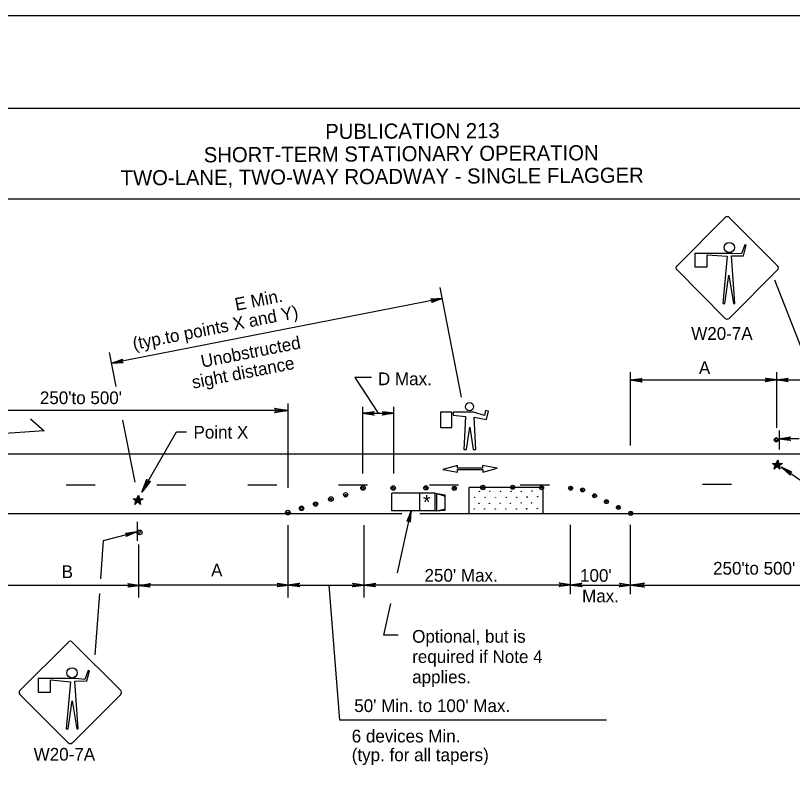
# Model space of a CAD drawing. Extents: x -14145 to -13521, y 30244 to 30661.
# Drawn here: x -13849.08 to -13836.25, y 30518.77 to 30531.31 of the extents above; entities that cross this region are included whole.
import ezdxf

# ---------------------------------------------------------------- set-up
doc = ezdxf.new("R2010")
doc.units = 0
for name, color, linetype in [('1', 7, 'Continuous'), ('10', 7, 'Continuous'), ('2', 7, 'Continuous'), ('3', 7, 'Continuous'), ('4', 7, 'Continuous'), ('61', 7, 'Continuous')]:
    doc.layers.add(name, color=color, linetype=linetype)

msp = doc.modelspace()

# ---------------------------------------------------------------- linework, layer by layer
at = {"layer": '1'}
for p, q in [((-13837.364, 30527.968), (-13838.159, 30527.173)), ((-13836.502, 30527.173), (-13837.297, 30527.968)), ((-13837.042, 30527.518), (-13837.094, 30527.368)), ((-13837.064, 30527.338), (-13837.019, 30527.511)), ((-13837.019, 30527.511), (-13837.042, 30527.518)), ((-13837.244, 30527.376), (-13837.867, 30527.376)), ((-13837.867, 30527.376), (-13837.867, 30527.158)), ((-13837.664, 30527.158), (-13837.664, 30527.353)), ((-13837.664, 30527.353), (-13837.334, 30527.331)), ((-13837.094, 30527.368), (-13837.244, 30527.376)), ((-13837.334, 30527.331), (-13837.402, 30526.551)), ((-13837.207, 30526.551), (-13837.259, 30527.338)), ((-13837.259, 30527.338), (-13837.064, 30527.338)), ((-13838.159, 30527.106), (-13837.364, 30526.303)), ((-13837.867, 30527.158), (-13837.664, 30527.158)), ((-13837.297, 30526.303), (-13836.502, 30527.106)), ((-13837.372, 30526.551), (-13837.304, 30527.016)), ((-13837.304, 30527.016), (-13837.229, 30526.551)), ((-13836.085, 30525.757), (-13836.547, 30526.938)), ((-13841.717, 30525.004), (-13842.071, 30526.813)), ((-13842.036, 30526.634), (-13847.495, 30525.564)), ((-13837.402, 30526.551), (-13837.372, 30526.551)), ((-13837.229, 30526.551), (-13837.207, 30526.551)), ((-13847.42, 30525.181), (-13847.53, 30525.743)), ((-13838.927, 30524.203), (-13838.927, 30525.417)), ((-13836.515, 30524.497), (-13836.515, 30525.417)), ((-13836.515, 30525.283), (-13838.927, 30525.283)), ((-13834.043, 30525.283), (-13836.515, 30525.283)), ((-13844.58, 30523.505), (-13844.58, 30524.897)), ((-13843.348, 30523.743), (-13843.348, 30524.843)), ((-13842.838, 30523.743), (-13842.838, 30524.844)), ((-13844.58, 30524.783), (-13849.866, 30524.783)), ((-13843.348, 30524.736), (-13842.838, 30524.736)), ((-13841.877, 30524.753), (-13842.065, 30524.753)), ((-13842.065, 30524.753), (-13842.065, 30524.503)), ((-13841.877, 30524.503), (-13841.877, 30524.753)), ((-13841.519, 30524.753), (-13841.859, 30524.753)), ((-13841.859, 30524.753), (-13841.859, 30524.708)), ((-13841.859, 30524.708), (-13841.653, 30524.682)), ((-13841.653, 30524.682), (-13841.681, 30524.136)), ((-13841.341, 30524.7), (-13841.519, 30524.753)), ((-13841.484, 30524.136), (-13841.51, 30524.672)), ((-13841.51, 30524.672), (-13841.305, 30524.635)), ((-13841.323, 30524.78), (-13841.341, 30524.7)), ((-13841.275, 30524.769), (-13841.323, 30524.78)), ((-13841.305, 30524.635), (-13841.275, 30524.769)), ((-13847.11, 30523.597), (-13847.311, 30524.621)), ((-13847, 30523.435), (-13846.423, 30524.429)), ((-13846.423, 30524.429), (-13846.258, 30524.429)), ((-13842.065, 30524.503), (-13841.877, 30524.503)), ((-13841.636, 30524.136), (-13841.582, 30524.51)), ((-13841.582, 30524.51), (-13841.529, 30524.136)), ((-13836.473, 30524.455), (-13836.473, 30524.137)), ((-13836.143, 30524.317), (-13836.473, 30524.317)), ((-13855.443, 30524.067), (-13829.163, 30524.067)), ((-13841.681, 30524.136), (-13841.636, 30524.136)), ((-13841.529, 30524.136), (-13841.484, 30524.136)), ((-13841.786, 30523.874), (-13842.027, 30523.808)), ((-13842.027, 30523.808), (-13841.783, 30523.762)), ((-13841.786, 30523.829), (-13841.786, 30523.874)), ((-13841.372, 30523.829), (-13841.786, 30523.829)), ((-13841.783, 30523.807), (-13841.369, 30523.807)), ((-13841.783, 30523.762), (-13841.783, 30523.807)), ((-13841.128, 30523.828), (-13841.372, 30523.874)), ((-13841.372, 30523.874), (-13841.372, 30523.829)), ((-13841.369, 30523.762), (-13841.128, 30523.828)), ((-13841.369, 30523.807), (-13841.369, 30523.762)), ((-13836.54, 30523.874), (-13836.558, 30523.814)), ((-13836.434, 30523.848), (-13835.774, 30523.395)), ((-13847.769, 30523.551), (-13848.249, 30523.551)), ((-13846.269, 30523.551), (-13846.749, 30523.551)), ((-13844.769, 30523.551), (-13845.249, 30523.551)), ((-13843.269, 30523.551), (-13843.749, 30523.551)), ((-13841.769, 30523.551), (-13842.249, 30523.551)), ((-13840.371, 30523.509), (-13841.595, 30523.509)), ((-13841.595, 30523.083), (-13841.595, 30523.509)), ((-13840.269, 30523.551), (-13840.749, 30523.551)), ((-13840.371, 30523.083), (-13840.371, 30523.509)), ((-13837.261, 30523.56), (-13837.741, 30523.56)), ((-13842.868, 30523.125), (-13842.868, 30523.42)), ((-13842.156, 30523.42), (-13842.868, 30523.42)), ((-13842.408, 30523.125), (-13842.408, 30523.42)), ((-13842.156, 30523.125), (-13842.156, 30523.42)), ((-13842.156, 30523.42), (-13841.99, 30523.391)), ((-13842.127, 30523.413), (-13841.99, 30523.37)), ((-13842.127, 30523.125), (-13842.127, 30523.413)), ((-13841.99, 30523.139), (-13841.99, 30523.391)), ((-13847.098, 30523.29), (-13847.115, 30523.23)), ((-13842.156, 30523.125), (-13842.868, 30523.125)), ((-13842.156, 30523.125), (-13841.99, 30523.139)), ((-13842.127, 30523.125), (-13841.99, 30523.161)), ((-13855.443, 30523.083), (-13842.703, 30523.083)), ((-13842.41, 30523.083), (-13829.163, 30523.083)), ((-13847.076, 30522.944), (-13847.076, 30522.632)), ((-13847.076, 30522.944), (-13847.076, 30522.632)), ((-13844.58, 30521.695), (-13844.58, 30522.889)), ((-13843.326, 30521.695), (-13843.326, 30522.889)), ((-13839.918, 30521.749), (-13839.918, 30522.895)), ((-13838.927, 30521.749), (-13838.927, 30522.895)), ((-13847.629, 30522.637), (-13847.082, 30522.777)), ((-13847.676, 30522.003), (-13847.629, 30522.637)), ((-13847.046, 30521.695), (-13847.046, 30522.569)), ((-13847.046, 30521.893), (-13849.47, 30521.893)), ((-13844.58, 30521.899), (-13847.046, 30521.899)), ((-13844.58, 30521.899), (-13843.332, 30521.899)), ((-13839.918, 30521.899), (-13843.326, 30521.899)), ((-13839.918, 30521.899), (-13838.927, 30521.899)), ((-13838.927, 30521.899), (-13834.519, 30521.899)), ((-13847.768, 30520.746), (-13847.693, 30521.761)), ((-13848.208, 30520.955), (-13849.011, 30520.16)), ((-13847.346, 30520.16), (-13848.148, 30520.955)), ((-13847.346, 30520.16), (-13848.148, 30520.955)), ((-13847.886, 30520.49), (-13847.938, 30520.34)), ((-13847.908, 30520.317), (-13847.863, 30520.482)), ((-13847.863, 30520.482), (-13847.886, 30520.49)), ((-13848.088, 30520.355), (-13848.711, 30520.355)), ((-13848.711, 30520.355), (-13848.711, 30520.13)), ((-13848.508, 30520.13), (-13848.508, 30520.332)), ((-13848.508, 30520.332), (-13848.178, 30520.302)), ((-13848.178, 30520.302), (-13848.246, 30519.522)), ((-13848.103, 30520.31), (-13847.908, 30520.317)), ((-13848.051, 30519.522), (-13848.103, 30520.31)), ((-13847.938, 30520.34), (-13848.088, 30520.355)), ((-13849.011, 30520.092), (-13848.208, 30519.29)), ((-13848.711, 30520.13), (-13848.508, 30520.13)), ((-13848.148, 30519.29), (-13847.346, 30520.092)), ((-13848.216, 30519.522), (-13848.148, 30519.987)), ((-13848.148, 30519.987), (-13848.073, 30519.522)), ((-13848.246, 30519.522), (-13848.216, 30519.522)), ((-13848.073, 30519.522), (-13848.051, 30519.522))]:
    msp.add_line(p, q, dxfattribs=at)
for points in [[(-13842.217, 30526.621), (-13842.209, 30526.611), (-13842.036, 30526.634), (-13842.217, 30526.621), (-13842.224, 30526.626), (-13842.036, 30526.634), (-13842.205, 30526.593), (-13842.209, 30526.58), (-13842.036, 30526.634), (-13842.212, 30526.567), (-13842.209, 30526.58)], [(-13847.314, 30525.577), (-13847.322, 30525.587), (-13847.495, 30525.564), (-13847.314, 30525.577), (-13847.307, 30525.572), (-13847.495, 30525.564), (-13847.326, 30525.605), (-13847.322, 30525.618), (-13847.495, 30525.564), (-13847.319, 30525.631), (-13847.322, 30525.618)], [(-13843.208, 30525.329), (-13843.479, 30525.329), (-13843.093, 30524.736)], [(-13838.747, 30525.265), (-13838.753, 30525.277), (-13838.927, 30525.283), (-13838.747, 30525.265), (-13838.741, 30525.253), (-13838.927, 30525.283), (-13838.759, 30525.295), (-13838.753, 30525.307), (-13838.927, 30525.283), (-13838.741, 30525.313), (-13838.753, 30525.307)], [(-13836.689, 30525.313), (-13836.683, 30525.301), (-13836.509, 30525.289), (-13836.689, 30525.313), (-13836.701, 30525.319), (-13836.509, 30525.289), (-13836.683, 30525.283), (-13836.689, 30525.271), (-13836.509, 30525.289), (-13836.701, 30525.259), (-13836.689, 30525.271)], [(-13836.335, 30525.265), (-13836.341, 30525.277), (-13836.509, 30525.289), (-13836.335, 30525.265), (-13836.323, 30525.259), (-13836.509, 30525.289), (-13836.341, 30525.295), (-13836.335, 30525.307), (-13836.509, 30525.289), (-13836.323, 30525.319), (-13836.335, 30525.307)], [(-13843.174, 30524.712), (-13843.18, 30524.724), (-13843.348, 30524.736), (-13843.174, 30524.712), (-13843.162, 30524.706), (-13843.348, 30524.736), (-13843.18, 30524.742), (-13843.174, 30524.754), (-13843.348, 30524.736), (-13843.162, 30524.766), (-13843.174, 30524.754)], [(-13843.018, 30524.76), (-13843.012, 30524.748), (-13842.838, 30524.736), (-13843.018, 30524.76), (-13843.024, 30524.766), (-13842.838, 30524.736), (-13843.012, 30524.73), (-13843.018, 30524.718), (-13842.838, 30524.736), (-13843.024, 30524.706), (-13843.018, 30524.718)], [(-13836.299, 30524.293), (-13836.305, 30524.305), (-13836.473, 30524.317), (-13836.299, 30524.293), (-13836.287, 30524.287), (-13836.473, 30524.317), (-13836.305, 30524.323), (-13836.299, 30524.335), (-13836.473, 30524.317), (-13836.287, 30524.347), (-13836.299, 30524.335)], [(-13836.297, 30523.73), (-13836.302, 30523.743), (-13836.434, 30523.848), (-13836.297, 30523.73), (-13836.294, 30523.717), (-13836.434, 30523.848), (-13836.286, 30523.758), (-13836.278, 30523.769), (-13836.434, 30523.848), (-13836.267, 30523.766), (-13836.278, 30523.769)], [(-13842.775, 30522.099), (-13842.548, 30523.125)], [(-13842.571, 30522.952), (-13842.581, 30522.961), (-13842.548, 30523.125), (-13842.571, 30522.952), (-13842.562, 30522.938), (-13842.548, 30523.125), (-13842.598, 30522.964), (-13842.611, 30522.962), (-13842.548, 30523.125), (-13842.62, 30522.95), (-13842.611, 30522.962)], [(-13847.262, 30522.753), (-13847.25, 30522.741), (-13847.082, 30522.777), (-13847.262, 30522.753), (-13847.268, 30522.759), (-13847.082, 30522.777), (-13847.244, 30522.723), (-13847.25, 30522.711), (-13847.082, 30522.777), (-13847.256, 30522.699), (-13847.25, 30522.711)], [(-13847.226, 30521.917), (-13847.214, 30521.899), (-13847.046, 30521.893), (-13847.226, 30521.917), (-13847.232, 30521.923), (-13847.046, 30521.893), (-13847.214, 30521.881), (-13847.226, 30521.869), (-13847.046, 30521.893), (-13847.232, 30521.863), (-13847.226, 30521.869)], [(-13846.866, 30521.869), (-13846.872, 30521.881), (-13847.046, 30521.893), (-13846.866, 30521.869), (-13846.86, 30521.863), (-13847.046, 30521.893), (-13846.872, 30521.899), (-13846.866, 30521.911), (-13847.046, 30521.893), (-13846.86, 30521.923), (-13846.866, 30521.911)], [(-13844.76, 30521.923), (-13844.754, 30521.905), (-13844.58, 30521.899), (-13844.76, 30521.923), (-13844.766, 30521.929), (-13844.58, 30521.899), (-13844.754, 30521.893), (-13844.76, 30521.875), (-13844.58, 30521.899), (-13844.766, 30521.869), (-13844.76, 30521.875)], [(-13844.4, 30521.881), (-13844.412, 30521.893), (-13844.58, 30521.899), (-13844.4, 30521.881), (-13844.394, 30521.869), (-13844.58, 30521.899), (-13844.412, 30521.911), (-13844.406, 30521.923), (-13844.58, 30521.899), (-13844.394, 30521.929), (-13844.406, 30521.923)], [(-13839.325, 30519.67), (-13843.728, 30519.67), (-13843.906, 30521.899)], [(-13843.512, 30521.923), (-13843.5, 30521.905), (-13843.332, 30521.899), (-13843.512, 30521.923), (-13843.518, 30521.929), (-13843.332, 30521.899), (-13843.5, 30521.893), (-13843.506, 30521.875), (-13843.332, 30521.899), (-13843.518, 30521.869), (-13843.506, 30521.875)], [(-13843.146, 30521.875), (-13843.152, 30521.887), (-13843.326, 30521.899), (-13843.146, 30521.875), (-13843.14, 30521.869), (-13843.326, 30521.899), (-13843.152, 30521.905), (-13843.146, 30521.917), (-13843.326, 30521.899), (-13843.14, 30521.929), (-13843.146, 30521.917)], [(-13840.098, 30521.929), (-13840.092, 30521.911), (-13839.918, 30521.905), (-13840.098, 30521.929), (-13840.104, 30521.935), (-13839.918, 30521.905), (-13840.092, 30521.899), (-13840.098, 30521.881), (-13839.918, 30521.905), (-13840.104, 30521.875), (-13840.098, 30521.881)], [(-13839.738, 30521.881), (-13839.75, 30521.893), (-13839.918, 30521.899), (-13839.738, 30521.881), (-13839.732, 30521.869), (-13839.918, 30521.899), (-13839.75, 30521.911), (-13839.744, 30521.923), (-13839.918, 30521.899), (-13839.732, 30521.929), (-13839.744, 30521.923)], [(-13839.107, 30521.923), (-13839.095, 30521.905), (-13838.927, 30521.899), (-13839.107, 30521.923), (-13839.113, 30521.929), (-13838.927, 30521.899), (-13839.095, 30521.893), (-13839.101, 30521.875), (-13838.927, 30521.899), (-13839.113, 30521.869), (-13839.101, 30521.875)], [(-13842.766, 30521.069), (-13843.002, 30521.069), (-13842.886, 30521.596)]]:
    msp.add_lwpolyline(points, dxfattribs=at)
for centre, radius in [((-13837.297, 30527.476), 0.0844), ((-13841.587, 30524.846), 0.0672), ((-13836.523, 30524.297), 0.0325), ((-13843.347, 30523.503), 0.037), ((-13843.347, 30523.503), 0.037), ((-13843.35, 30523.501), 0.0172), ((-13843.35, 30523.501), 0.0172), ((-13842.847, 30523.503), 0.037), ((-13842.85, 30523.501), 0.0172), ((-13842.307, 30523.505), 0.0353), ((-13842.304, 30523.506), 0.014), ((-13841.839, 30523.497), 0.0331), ((-13841.84, 30523.498), 0.012), ((-13841.366, 30523.512), 0.037), ((-13841.367, 30523.511), 0.0149), ((-13840.875, 30523.515), 0.0321), ((-13840.874, 30523.513), 0.0143), ((-13840.397, 30523.507), 0.0327), ((-13840.399, 30523.507), 0.00928), ((-13839.918, 30523.499), 0.0331), ((-13839.919, 30523.5), 0.012), ((-13839.721, 30523.471), 0.0331), ((-13843.632, 30523.391), 0.0346), ((-13843.632, 30523.387), 0.0101), ((-13841.425, 30523.447), 0.00272), ((-13841.252, 30523.448), 0.00272), ((-13841.078, 30523.45), 0.00272), ((-13840.903, 30523.448), 0.00272), ((-13840.732, 30523.45), 0.00272), ((-13840.557, 30523.453), 0.00272), ((-13839.722, 30523.472), 0.012), ((-13839.523, 30523.374), 0.0331), ((-13839.524, 30523.375), 0.012), ((-13844.128, 30523.237), 0.036), ((-13844.131, 30523.243), 0.0161), ((-13843.876, 30523.319), 0.038), ((-13843.877, 30523.316), 0.0155), ((-13841.505, 30523.349), 0.00272), ((-13841.43, 30523.251), 0.00272), ((-13841.33, 30523.351), 0.00272), ((-13841.259, 30523.251), 0.00272), ((-13841.158, 30523.349), 0.00272), ((-13841.082, 30523.252), 0.00272), ((-13840.983, 30523.351), 0.00272), ((-13840.909, 30523.252), 0.00272), ((-13840.809, 30523.35), 0.00272), ((-13840.734, 30523.253), 0.00272), ((-13840.637, 30523.355), 0.00272), ((-13840.635, 30523.352), 0.00272), ((-13840.563, 30523.257), 0.00272), ((-13840.462, 30523.358), 0.00272), ((-13839.326, 30523.278), 0.0331), ((-13839.327, 30523.279), 0.012), ((-13844.587, 30523.096), 0.0379), ((-13844.361, 30523.167), 0.037), ((-13844.361, 30523.165), 0.0194), ((-13841.51, 30523.154), 0.00272), ((-13841.335, 30523.155), 0.00272), ((-13841.162, 30523.155), 0.00272), ((-13840.988, 30523.156), 0.00272), ((-13840.814, 30523.157), 0.00272), ((-13840.642, 30523.16), 0.00272), ((-13840.641, 30523.157), 0.00272), ((-13840.468, 30523.161), 0.00272), ((-13839.128, 30523.181), 0.0331), ((-13839.129, 30523.182), 0.012), ((-13838.927, 30523.083), 0.0331), ((-13844.586, 30523.096), 0.014), ((-13838.928, 30523.084), 0.012), ((-13847.037, 30522.771), 0.0408), ((-13848.151, 30520.448), 0.0844)]:
    msp.add_circle(centre, radius, dxfattribs=at)
for centre, radius, start, end in [((-13837.332, 30527.936), 0.0465, 45, 135), ((-13838.131, 30527.137), 0.0465, 135, 225), ((-13836.533, 30527.137), 0.0465, 315, 45), ((-13837.332, 30526.338), 0.0465, 225, 315), ((-13836.523, 30524.308), 0.0214, 355.7499, 350.479), ((-13847.042, 30522.779), 0.0214, 189.521, 184.2501), ((-13848.179, 30520.926), 0.0465, 45, 135), ((-13848.978, 30520.127), 0.0465, 135, 225), ((-13847.38, 30520.127), 0.0465, 315, 45), ((-13848.179, 30519.328), 0.0465, 225, 315)]:
    msp.add_arc(centre, radius, start, end, dxfattribs=at)
at = {"layer": '10'}
for p, q in [((-13857.874, 30529.777), (-13826.422, 30529.777)), ((-13857.874, 30528.277), (-13826.422, 30528.277))]:
    msp.add_line(p, q, dxfattribs=at)
at = {"layer": '2'}
for p, q in [((-13836.54, 30523.874), (-13836.584, 30523.909)), ((-13836.584, 30523.909), (-13836.523, 30523.909)), ((-13836.523, 30523.909), (-13836.497, 30523.969)), ((-13836.497, 30523.969), (-13836.48, 30523.909)), ((-13836.48, 30523.909), (-13836.419, 30523.909)), ((-13836.419, 30523.909), (-13836.471, 30523.874)), ((-13836.558, 30523.814), (-13836.54, 30523.874)), ((-13836.506, 30523.857), (-13836.558, 30523.814)), ((-13836.463, 30523.814), (-13836.506, 30523.857)), ((-13836.471, 30523.874), (-13836.463, 30523.814)), ((-13847.08, 30523.325), (-13847.054, 30523.385)), ((-13847.054, 30523.385), (-13847.037, 30523.325)), ((-13847.098, 30523.29), (-13847.141, 30523.325)), ((-13847.141, 30523.325), (-13847.08, 30523.325)), ((-13847.115, 30523.23), (-13847.098, 30523.29)), ((-13847.063, 30523.273), (-13847.115, 30523.23)), ((-13847.02, 30523.23), (-13847.063, 30523.273)), ((-13847.037, 30523.325), (-13846.977, 30523.325)), ((-13846.977, 30523.325), (-13847.029, 30523.29)), ((-13847.029, 30523.29), (-13847.02, 30523.23))]:
    msp.add_line(p, q, dxfattribs=at)
for points in [[(-13836.506, 30523.943), (-13836.514, 30523.9), (-13836.566, 30523.9), (-13836.532, 30523.883), (-13836.549, 30523.831), (-13836.506, 30523.857), (-13836.463, 30523.831), (-13836.48, 30523.883), (-13836.437, 30523.9), (-13836.489, 30523.9), (-13836.497, 30523.952), (-13836.506, 30523.892), (-13836.549, 30523.9), (-13836.523, 30523.883), (-13836.54, 30523.84), (-13836.506, 30523.866), (-13836.471, 30523.84), (-13836.489, 30523.883), (-13836.454, 30523.9), (-13836.489, 30523.9), (-13836.497, 30523.926), (-13836.506, 30523.892), (-13836.532, 30523.892), (-13836.514, 30523.883), (-13836.523, 30523.857), (-13836.506, 30523.874), (-13836.489, 30523.857), (-13836.489, 30523.883), (-13836.463, 30523.892), (-13836.489, 30523.892), (-13836.497, 30523.9), (-13836.497, 30523.883), (-13836.514, 30523.883), (-13836.514, 30523.883), (-13836.514, 30523.866), (-13836.506, 30523.874), (-13836.489, 30523.866), (-13836.497, 30523.883), (-13836.48, 30523.883), (-13836.497, 30523.883), (-13836.497, 30523.883), (-13836.506, 30523.883), (-13836.506, 30523.883), (-13836.497, 30523.874), (-13836.506, 30523.883), (-13836.506, 30523.883), (-13836.506, 30523.883), (-13836.506, 30523.883)], [(-13847.063, 30523.359), (-13847.072, 30523.316), (-13847.124, 30523.316), (-13847.089, 30523.299), (-13847.106, 30523.247), (-13847.063, 30523.273), (-13847.02, 30523.247), (-13847.037, 30523.299), (-13846.994, 30523.316), (-13847.046, 30523.316), (-13847.054, 30523.368), (-13847.063, 30523.308), (-13847.106, 30523.316), (-13847.08, 30523.299), (-13847.098, 30523.256), (-13847.063, 30523.282), (-13847.029, 30523.256), (-13847.046, 30523.299), (-13847.011, 30523.316), (-13847.046, 30523.316), (-13847.054, 30523.342), (-13847.063, 30523.308), (-13847.089, 30523.308), (-13847.072, 30523.299), (-13847.08, 30523.273), (-13847.063, 30523.29), (-13847.046, 30523.273), (-13847.046, 30523.299), (-13847.02, 30523.308), (-13847.046, 30523.308), (-13847.054, 30523.316), (-13847.054, 30523.299), (-13847.072, 30523.299), (-13847.072, 30523.299), (-13847.072, 30523.282), (-13847.063, 30523.29), (-13847.046, 30523.282), (-13847.054, 30523.299), (-13847.037, 30523.299), (-13847.054, 30523.299), (-13847.054, 30523.299), (-13847.063, 30523.299), (-13847.063, 30523.299), (-13847.054, 30523.29), (-13847.063, 30523.299), (-13847.063, 30523.299), (-13847.063, 30523.299), (-13847.063, 30523.299)]]:
    msp.add_lwpolyline(points, dxfattribs=at)
at = {"layer": '3'}
for points in [[(-13844.798, 30524.81), (-13844.79, 30524.794), (-13844.58, 30524.783), (-13844.798, 30524.81), (-13844.809, 30524.82), (-13844.58, 30524.783), (-13844.79, 30524.772), (-13844.798, 30524.757), (-13844.58, 30524.783), (-13844.809, 30524.746), (-13844.798, 30524.757)], [(-13848.838, 30524.645), (-13848.611, 30524.445), (-13849.815, 30524.367)], [(-13846.867, 30523.61), (-13846.884, 30523.611), (-13847, 30523.435), (-13846.867, 30523.61), (-13846.853, 30523.615), (-13847, 30523.435), (-13846.903, 30523.621), (-13846.913, 30523.636), (-13847, 30523.435), (-13846.916, 30523.651), (-13846.913, 30523.636)], [(-13838.709, 30521.871), (-13838.717, 30521.887), (-13838.927, 30521.899), (-13838.709, 30521.871), (-13838.698, 30521.862), (-13838.927, 30521.899), (-13838.718, 30521.909), (-13838.71, 30521.925), (-13838.927, 30521.899), (-13838.698, 30521.935), (-13838.71, 30521.925)]]:
    msp.add_lwpolyline(points, dxfattribs=at)
at = {"layer": '61'}
msp.add_lwpolyline([(-13858.174, 30531.307), (-13825.174, 30531.307), (-13825.174, 30505.807), (-13858.174, 30505.807)], close=True, dxfattribs=at)

# ---------------------------------------------------------------- texts
at = {"layer": '1'}
msp.add_text('*', height=0.238, rotation=0.7233, dxfattribs=at).set_placement((-13842.354, 30523.149))
for s, p in [('Optional, but is', (-13842.534, 30520.947)), ('required if Note 4', (-13842.534, 30520.612)), ('applies.', (-13842.534, 30520.277))]:
    msp.add_text(s, height=0.21, dxfattribs=at).set_placement(p)
at = {"layer": '2'}
for s, p in [('E Min.', (-13845.44, 30526.429)), ('(typ.to points X and Y)', (-13847.128, 30525.782)), ('Unobstructed', (-13846.001, 30525.488)), ('sight distance', (-13846.149, 30525.142))]:
    msp.add_text(s, height=0.21, rotation=11.0819, dxfattribs=at).set_placement(p)
for s, p in [('W20-7A', (-13837.926, 30525.95)), ('A', (-13837.799, 30525.384)), ('D Max.', (-13843.099, 30525.201)), ("250'to 500'", (-13848.682, 30524.888)), ('Point X', (-13846.145, 30524.319)), ('B', (-13848.322, 30522.015)), ('A', (-13845.854, 30522.041)), ("250'to 500'", (-13837.565, 30522.072)), ("250' Max.", (-13842.33, 30521.955)), ("100'", (-13839.762, 30521.953)), ('Max.', (-13839.728, 30521.615)), ("50' Min. to 100' Max.", (-13843.49, 30519.802)), ('6 devices Min.', (-13843.532, 30519.3)), ('W20-7A', (-13848.784, 30518.999)), ('(typ. for all tapers)', (-13843.532, 30518.99))]:
    msp.add_text(s, height=0.21, dxfattribs=at).set_placement(p)
at = {"layer": '4'}
for s, p in [('PUBLICATION 213', (-13843.969, 30529.267)), ('SHORT-TERM STATIONARY OPERATION', (-13845.975, 30528.881)), ('TWO-LANE, TWO-WAY ROADWAY - SINGLE FLAGGER', (-13847.347, 30528.5))]:
    msp.add_text(s, height=0.25, rotation=0.31, dxfattribs=at).set_placement(p)

doc.saveas('drawing.dxf')
